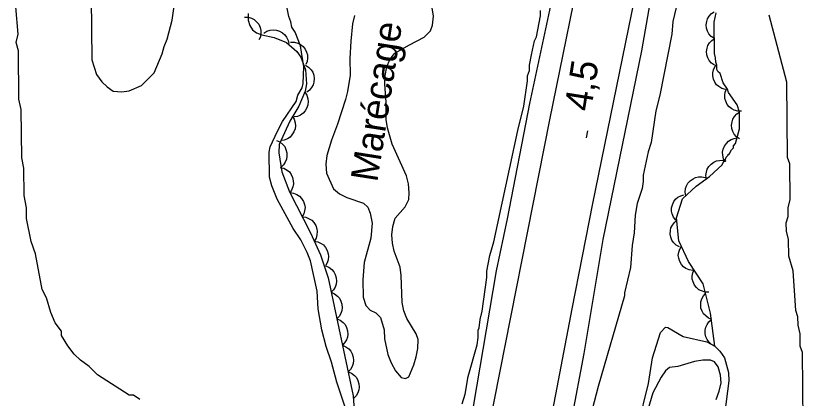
# Model space of a CAD drawing. Extents: x 282461 to 284471, y 5554090 to 5557646.
# Drawn here: x 283505.1 to 283592.4, y 5556901.4 to 5556943.7 of the extents above; entities that cross this region are included whole.
import ezdxf

# ---------------------------------------------------------------- set-up
doc = ezdxf.new("R2010")
doc.units = 0
for name, color, linetype in [('Niveau 1', 7, 'Continuous'), ('Niveau 2', 7, 'Continuous'), ('Niveau 21', 7, 'Continuous'), ('Niveau 3', 7, 'Continuous'), ('Niveau 4', 7, 'Continuous'), ('Niveau 44', 7, 'Continuous'), ('Niveau 7', 7, 'Continuous')]:
    doc.layers.add(name, color=color, linetype=linetype)

msp = doc.modelspace()

# ---------------------------------------------------------------- linework, layer by layer
at = {"layer": 'Niveau 1'}
msp.add_lwpolyline([(283518.88, 5556901.23), (283518.18, 5556901.69), (283517.71, 5556901.69), (283514.2, 5556903.97), (283513.26, 5556904.88), (283512.32, 5556905.57), (283511.62, 5556906.26), (283510.91, 5556907.18), (283510.2, 5556908.33), (283510.2, 5556908.8), (283509.49, 5556909.72), (283509.01, 5556910.87), (283508.53, 5556912.49), (283508.05, 5556913.42), (283507.31, 5556917.35), (283506.83, 5556918.74), (283506.33, 5556921.29), (283506.32, 5556922.45), (283506.07, 5556923.84), (283506.04, 5556926.86), (283505.79, 5556928.02), (283505.73, 5556933.36), (283505.48, 5556934.52), (283505.42, 5556939.86), (283505.18, 5556940.78), (283505.4, 5556941.72), (283505.13, 5556944.73)], dxfattribs=at)
at = {"layer": 'Niveau 2'}
for points in [[(283513.37, 5556955.94), (283513.57, 5556938.86), (283514.06, 5556937.24), (283514.65, 5556936.44), (283515.24, 5556935.86), (283515.94, 5556935.4), (283516.87, 5556935.3), (283517.68, 5556935.42), (283519.07, 5556936.02), (283520.45, 5556937.43), (283521.35, 5556939.54), (283521.58, 5556940.35), (283521.92, 5556941.17), (283522.47, 5556943.27), (283523.22, 5556948.74)], [(283541.69, 5556900.15), (283540.72, 5556903.16), (283540.12, 5556905.36), (283539.52, 5556907.09), (283539.03, 5556908.95), (283538.65, 5556911.27), (283538.51, 5556913.24), (283537.78, 5556916.6), (283537.42, 5556917.53), (283536.7, 5556918.91), (283535.88, 5556920.18), (283534.09, 5556923.42), (283533.5, 5556924.92), (283533.25, 5556925.85), (283533.22, 5556928.63), (283533.33, 5556929.22), (283534.12, 5556930.97), (283534.69, 5556932.02), (283536.18, 5556934.25), (283536.4, 5556934.95), (283536.86, 5556935.77), (283536.97, 5556936.23), (283537.06, 5556938.09), (283536.69, 5556940.41), (283536.09, 5556941.92), (283535.73, 5556942.49), (283535.61, 5556943.07), (283535.37, 5556943.65), (283535, 5556945.51)], [(283578.47, 5556945.43), (283577.92, 5556943.1), (283577.82, 5556941.71), (283576.5, 5556934.95), (283576.06, 5556933.2), (283575.52, 5556929.71), (283575.18, 5556928.66), (283574.63, 5556926.1), (283574.64, 5556925.4), (283574.53, 5556924.59), (283573.97, 5556922.95), (283573.75, 5556921.67), (283573.66, 5556919.7), (283573.44, 5556918.3), (283573.24, 5556915.86), (283572.57, 5556913.06), (283572.58, 5556912.71), (283569.67, 5556902.68), (283569, 5556900.12)], [(283557.33, 5556914.74), (283557.32, 5556915.44), (283557.65, 5556917.18), (283558.09, 5556918.7), (283560.74, 5556931.05), (283561.41, 5556933.73), (283561.84, 5556936.52), (283561.83, 5556937.1), (283562.06, 5556937.69), (283562.05, 5556938.27), (283562.27, 5556939.43), (283562.6, 5556940.95), (283562.83, 5556941.42), (283563.27, 5556943.74), (283563.26, 5556944.33)], [(283592.38, 5556898.76), (283592.3, 5556906.43), (283592.05, 5556907.13), (283592.04, 5556908.52), (283591.8, 5556909.45), (283591.78, 5556910.38), (283591.54, 5556911.07), (283591.26, 5556915.49), (283590.78, 5556917.11), (283590.75, 5556918.97), (283590.51, 5556919.89), (283590.5, 5556920.82), (283590.72, 5556921.52), (283590.71, 5556922.45), (283590.94, 5556923.38), (283590.89, 5556927.33), (283590.65, 5556928.03), (283590.55, 5556936.39), (283588.61, 5556943.81)], [(283554.58, 5556900.76), (283554.92, 5556901.81), (283555.25, 5556903.79), (283556.25, 5556907.29), (283556.36, 5556908.1), (283556.35, 5556908.92), (283556.46, 5556909.15), (283556.57, 5556910.08), (283556.79, 5556911.01), (283557.33, 5556914.74)]]:
    msp.add_lwpolyline(points, dxfattribs=at)
at = {"layer": 'Niveau 21'}
for points in [[(283532.51, 5556746.48), (283533.61, 5556757.06), (283534.72, 5556766.37), (283535.95, 5556775.73), (283537.78, 5556787.89), (283541.66, 5556811.54), (283545.79, 5556834.34), (283547.71, 5556844.41), (283549.72, 5556856.11), (283557.56, 5556898.03), (283564.31, 5556932.2), (283568.41, 5556952.33), (283570.45, 5556961.36), (283576.23, 5556988.79), (283577.59, 5556995.66), (283578.84, 5557002.53), (283578.96, 5557003.25)], [(283576.74, 5557003.6), (283576.52, 5557002.21), (283575.15, 5556994.81), (283573.28, 5556985.67), (283571.29, 5556977.51), (283569.05, 5556967.09), (283567.46, 5556958.94), (283565.47, 5556950.09), (283562.05, 5556934.01), (283559.59, 5556921.26), (283558.37, 5556915.5), (283555.06, 5556896.11)], [(283560.84, 5556880.1), (283566.77, 5556911.26), (283569.08, 5556922.96), (283574.02, 5556947.18), (283580.35, 5556977.22), (283585.13, 5557000.8), (283585.38, 5557002.24)], [(283566.74, 5556899.1), (283568.11, 5556906.32), (283570.21, 5556918.94), (283574.5, 5556939.85), (283575.43, 5556945.14), (283577.31, 5556954.52), (283578.86, 5556961.22), (283580.07, 5556967.45), (283581.44, 5556973.8), (283582.65, 5556980.32), (283584.7, 5556989.99), (283587.05, 5557001.98)]]:
    msp.add_lwpolyline(points, dxfattribs=at)
at = {"layer": 'Niveau 3'}
msp.add_line((283568.38, 5556930.22), (283568.5, 5556931.01), dxfattribs=at)
at = {"layer": 'Niveau 4'}
msp.add_lwpolyline([(283582.72, 5556901.23), (283583.06, 5556902.16), (283583.28, 5556903.09), (283583.21, 5556903.91), (283582.97, 5556904.83), (283582.55, 5556905.41), (283582.09, 5556905.58), (283581.27, 5556905.57), (283580.34, 5556905.44), (283578.49, 5556904.9), (283577.56, 5556904.77), (283577.1, 5556904.42), (283576.64, 5556903.71), (283575.73, 5556901.96), (283575.17, 5556900.09)], dxfattribs=at)
at = {"layer": 'Niveau 44'}
for points in [[(283530.87, 5556943.98), (283530.88, 5556943.27), (283531.06, 5556942.67), (283531.37, 5556942.19), (283531.82, 5556941.86), (283532.4, 5556941.63), (283533.75, 5556941.33), (283535.12, 5556940.77), (283536.28, 5556939.8)], [(283582.59, 5556907.15), (283582.1, 5556910.8), (283581.29, 5556914.06), (283579.68, 5556916.5), (283578.6, 5556918.81), (283578.34, 5556921.37), (283579.02, 5556923.47), (283580.51, 5556924.88), (283582.01, 5556925.94), (283583.39, 5556927.24), (283583.62, 5556927.7), (283583.73, 5556927.71), (283583.84, 5556928.06), (283584.07, 5556928.29), (283584.07, 5556928.41), (283584.19, 5556928.41), (283584.42, 5556928.88), (283584.65, 5556929.11), (283584.64, 5556929.34), (283584.87, 5556929.58), (283585.32, 5556931.21), (283585.3, 5556933.07), (283585.06, 5556933.88), (283584.11, 5556935.26), (283583.99, 5556935.61), (283583.52, 5556936.3), (283583.16, 5556937.35), (283582.92, 5556937.57), (283582.8, 5556937.81), (283582.8, 5556938.27), (283582.68, 5556938.62), (283582.67, 5556939.08), (283582.55, 5556939.55), (283582.51, 5556943.03), (283582.73, 5556944.08)], [(283582.53, 5556941.22), (283582.19, 5556941.45), (283581.93, 5556941.76), (283581.76, 5556942.03), (283581.67, 5556942.37), (283581.63, 5556942.73), (283581.69, 5556943.1), (283581.77, 5556943.42), (283581.96, 5556943.71), (283582.21, 5556943.98), (283582.5, 5556944.18)], [(283530.46, 5556943.6), (283530.87, 5556943.6), (283531.26, 5556943.47), (283531.56, 5556943.32), (283531.82, 5556943.09), (283532.05, 5556942.8), (283532.2, 5556942.44), (283532.29, 5556942.13), (283532.29, 5556941.78), (283532.23, 5556941.41), (283532.08, 5556941.08)], [(283532.6, 5556941.8), (283532.94, 5556942.03), (283533.33, 5556942.15), (283533.66, 5556942.2), (283534.01, 5556942.16), (283534.36, 5556942.05), (283534.69, 5556941.85), (283534.94, 5556941.65), (283535.14, 5556941.36), (283535.3, 5556941.02), (283535.37, 5556940.67)], [(283582.56, 5556938.26), (283582.22, 5556938.49), (283581.96, 5556938.8), (283581.79, 5556939.07), (283581.7, 5556939.41), (283581.66, 5556939.77), (283581.72, 5556940.15), (283581.81, 5556940.46), (283581.99, 5556940.75), (283582.24, 5556941.02), (283582.53, 5556941.22)], [(283535.58, 5556940.82), (283536, 5556940.82), (283536.39, 5556940.71), (283536.69, 5556940.57), (283536.96, 5556940.34), (283537.19, 5556940.06), (283537.35, 5556939.71), (283537.45, 5556939.4), (283537.46, 5556939.05), (283537.41, 5556938.68), (283537.27, 5556938.34)], [(283536.28, 5556939.8), (283536.71, 5556939.17), (283537.25, 5556937.77), (283537.34, 5556936.19), (283537.19, 5556935.38), (283536.5, 5556933.74), (283535.51, 5556932.08), (283534.33, 5556929.5), (283534.26, 5556928.55), (283534.62, 5556926.45), (283535.45, 5556924.24), (283537.78, 5556919.68), (283538.88, 5556917.26), (283539.73, 5556914.7), (283542.52, 5556901.65), (283542.71, 5556898.98)], [(283537.22, 5556938.27), (283537.58, 5556938.06), (283537.85, 5556937.76), (283538.04, 5556937.48), (283538.15, 5556937.15), (283538.2, 5556936.78), (283538.16, 5556936.4), (283538.09, 5556936.08), (283537.91, 5556935.78), (283537.68, 5556935.49), (283537.39, 5556935.27)], [(283583.77, 5556935.57), (283583.37, 5556935.68), (283583.03, 5556935.89), (283582.78, 5556936.1), (283582.59, 5556936.39), (283582.44, 5556936.72), (283582.38, 5556937.1), (283582.36, 5556937.42), (283582.45, 5556937.75), (283582.6, 5556938.09), (283582.81, 5556938.37)], [(283537.15, 5556935.29), (283537.38, 5556934.94), (283537.5, 5556934.55), (283537.54, 5556934.23), (283537.5, 5556933.88), (283537.38, 5556933.53), (283537.18, 5556933.2), (283536.97, 5556932.95), (283536.68, 5556932.75), (283536.34, 5556932.6), (283535.99, 5556932.53)], [(283585.54, 5556933.18), (283585.13, 5556933.18), (283584.74, 5556933.29), (283584.45, 5556933.43), (283584.18, 5556933.65), (283583.95, 5556933.93), (283583.79, 5556934.28), (283583.69, 5556934.58), (283583.68, 5556934.93), (283583.73, 5556935.29), (283583.86, 5556935.62)], [(283535.77, 5556932.64), (283535.98, 5556932.29), (283536.09, 5556931.89), (283536.13, 5556931.56), (283536.07, 5556931.22), (283535.94, 5556930.87), (283535.73, 5556930.55), (283535.52, 5556930.3), (283535.22, 5556930.12), (283534.87, 5556929.97), (283534.52, 5556929.91)], [(283585.33, 5556930.11), (283584.99, 5556930.34), (283584.73, 5556930.64), (283584.56, 5556930.92), (283584.47, 5556931.26), (283584.43, 5556931.62), (283584.49, 5556931.99), (283584.57, 5556932.3), (283584.76, 5556932.59), (283585.01, 5556932.87), (283585.3, 5556933.07)], [(283534.02, 5556929.94), (283534.4, 5556929.76), (283534.71, 5556929.5), (283534.93, 5556929.25), (283535.07, 5556928.93), (283535.17, 5556928.57), (283535.17, 5556928.19), (283535.13, 5556927.86), (283534.99, 5556927.54), (283534.79, 5556927.23), (283534.53, 5556926.98)], [(283583.77, 5556927.55), (283583.56, 5556927.91), (283583.47, 5556928.3), (283583.44, 5556928.62), (283583.51, 5556928.96), (283583.64, 5556929.3), (283583.86, 5556929.61), (283584.08, 5556929.85), (283584.38, 5556930.02), (283584.72, 5556930.16), (283585.07, 5556930.21)], [(283581.67, 5556925.62), (283581.6, 5556926.03), (283581.66, 5556926.42), (283581.74, 5556926.74), (283581.93, 5556927.03), (283582.17, 5556927.31), (283582.49, 5556927.52), (283582.77, 5556927.66), (283583.11, 5556927.72), (283583.48, 5556927.73), (283583.82, 5556927.65)], [(283534.43, 5556926.95), (283534.84, 5556926.86), (283535.19, 5556926.65), (283535.45, 5556926.45), (283535.65, 5556926.16), (283535.81, 5556925.83), (283535.88, 5556925.45), (283535.91, 5556925.12), (283535.83, 5556924.78), (283535.69, 5556924.44), (283535.49, 5556924.14)], [(283579.36, 5556923.79), (283579.29, 5556924.19), (283579.34, 5556924.59), (283579.43, 5556924.91), (283579.61, 5556925.2), (283579.85, 5556925.47), (283580.17, 5556925.68), (283580.45, 5556925.83), (283580.79, 5556925.89), (283581.16, 5556925.9), (283581.51, 5556925.82)], [(283535.5, 5556924.15), (283535.91, 5556924.1), (283536.28, 5556923.93), (283536.56, 5556923.76), (283536.8, 5556923.5), (283537, 5556923.18), (283537.11, 5556922.82), (283537.18, 5556922.5), (283537.14, 5556922.15), (283537.04, 5556921.79), (283536.86, 5556921.48)], [(283578.25, 5556921.09), (283578, 5556921.42), (283577.85, 5556921.79), (283577.78, 5556922.11), (283577.8, 5556922.46), (283577.88, 5556922.81), (283578.05, 5556923.15), (283578.23, 5556923.41), (283578.5, 5556923.63), (283578.82, 5556923.81), (283579.16, 5556923.91)], [(283536.86, 5556921.48), (283537.28, 5556921.43), (283537.65, 5556921.26), (283537.93, 5556921.09), (283538.17, 5556920.83), (283538.36, 5556920.51), (283538.48, 5556920.15), (283538.54, 5556919.83), (283538.5, 5556919.48), (283538.4, 5556919.12), (283538.23, 5556918.8)], [(283578.67, 5556918.14), (283578.31, 5556918.33), (283578.02, 5556918.62), (283577.83, 5556918.88), (283577.7, 5556919.2), (283577.64, 5556919.56), (283577.66, 5556919.94), (283577.72, 5556920.25), (283577.88, 5556920.56), (283578.1, 5556920.85), (283578.37, 5556921.08)], [(283538.19, 5556918.78), (283538.6, 5556918.71), (283538.96, 5556918.53), (283539.24, 5556918.35), (283539.46, 5556918.07), (283539.64, 5556917.75), (283539.74, 5556917.38), (283539.79, 5556917.06), (283539.73, 5556916.71), (283539.62, 5556916.36), (283539.43, 5556916.05)], [(283580.14, 5556915.52), (283579.73, 5556915.58), (283579.37, 5556915.76), (283579.1, 5556915.94), (283578.88, 5556916.2), (283578.7, 5556916.52), (283578.6, 5556916.88), (283578.54, 5556917.2), (283578.59, 5556917.54), (283578.7, 5556917.89), (283578.89, 5556918.2)], [(283539.44, 5556916.04), (283539.83, 5556915.88), (283540.15, 5556915.63), (283540.37, 5556915.39), (283540.53, 5556915.08), (283540.64, 5556914.72), (283540.66, 5556914.34), (283540.64, 5556914.01), (283540.51, 5556913.69), (283540.32, 5556913.37), (283540.07, 5556913.11)], [(283581.91, 5556913.12), (283581.5, 5556913.13), (283581.11, 5556913.25), (283580.82, 5556913.39), (283580.56, 5556913.62), (283580.33, 5556913.9), (283580.18, 5556914.25), (283580.08, 5556914.56), (283580.08, 5556914.9), (283580.14, 5556915.27), (283580.28, 5556915.59)], [(283540.07, 5556913.11), (283540.46, 5556912.95), (283540.77, 5556912.69), (283541, 5556912.45), (283541.16, 5556912.14), (283541.27, 5556911.79), (283541.29, 5556911.4), (283541.27, 5556911.08), (283541.14, 5556910.75), (283540.95, 5556910.43), (283540.7, 5556910.17)], [(283582.27, 5556910.1), (283581.89, 5556910.24), (283581.57, 5556910.48), (283581.34, 5556910.71), (283581.17, 5556911.01), (283581.05, 5556911.36), (283581.02, 5556911.74), (283581.03, 5556912.06), (283581.15, 5556912.39), (283581.32, 5556912.71), (283581.56, 5556912.97)], [(283540.7, 5556910.17), (283541.09, 5556910.02), (283541.4, 5556909.76), (283541.63, 5556909.52), (283541.79, 5556909.21), (283541.9, 5556908.85), (283541.91, 5556908.47), (283541.89, 5556908.14), (283541.76, 5556907.82), (283541.57, 5556907.5), (283541.33, 5556907.24)], [(283582.59, 5556907.15), (283582.22, 5556907.33), (283581.93, 5556907.61), (283581.72, 5556907.86), (283581.59, 5556908.18), (283581.51, 5556908.54), (283581.52, 5556908.92), (283581.57, 5556909.23), (283581.72, 5556909.55), (283581.93, 5556909.85), (283582.2, 5556910.08)], [(283541.33, 5556907.24), (283541.71, 5556907.08), (283542.03, 5556906.83), (283542.26, 5556906.59), (283542.42, 5556906.27), (283542.52, 5556905.92), (283542.54, 5556905.54), (283542.52, 5556905.21), (283542.39, 5556904.88), (283542.2, 5556904.56), (283541.95, 5556904.3)], [(283541.95, 5556904.3), (283542.34, 5556904.15), (283542.66, 5556903.89), (283542.88, 5556903.65), (283543.04, 5556903.34), (283543.15, 5556902.98), (283543.17, 5556902.6), (283543.15, 5556902.28), (283543.02, 5556901.95), (283542.83, 5556901.63), (283542.58, 5556901.37)]]:
    msp.add_lwpolyline(points, dxfattribs=at)
at = {"layer": 'Niveau 7'}
for points in [[(283542.67, 5556943.78), (283542.45, 5556942.85), (283542.24, 5556940.93), (283542.15, 5556939.01), (283542.17, 5556937.15), (283541.9, 5556935.34), (283541.68, 5556934.47), (283540.78, 5556931.73), (283540.1, 5556929.97), (283539.6, 5556928.28), (283539.49, 5556927.29), (283539.56, 5556926.3), (283540.34, 5556924.57), (283540.99, 5556924), (283541.8, 5556923.6), (283543.67, 5556922.98), (283544.14, 5556922.52), (283544.38, 5556921.88), (283544.63, 5556920.78), (283544.47, 5556919.09), (283543.75, 5556916.41), (283543.6, 5556914.49), (283543.62, 5556912.57), (283543.92, 5556911.64), (283544.39, 5556911.13), (283545.04, 5556910.84), (283545.56, 5556910.33), (283545.93, 5556908.94), (283546, 5556907.95), (283546.37, 5556906.21), (283546.73, 5556905.28), (283547.2, 5556904.42), (283547.85, 5556903.67), (283548.32, 5556903.56), (283548.67, 5556903.73), (283549.23, 5556905.08), (283549.51, 5556905.95), (283549.68, 5556906.89), (283549.72, 5556907.88), (283549.48, 5556908.51), (283548.47, 5556910.19), (283548.12, 5556911.05), (283547.93, 5556911.98), (283547.84, 5556914.95), (283547.71, 5556915.88), (283547.05, 5556917.67), (283546.86, 5556918.54), (283546.8, 5556919.47), (283546.9, 5556920.4), (283547.18, 5556921.33), (283548.27, 5556922.57), (283548.67, 5556923.39), (283548.72, 5556924.14), (283548.65, 5556925.13), (283548.41, 5556926), (283546.85, 5556929.53)], [(283546.85, 5556929.53), (283546.31, 5556931.33), (283546.18, 5556932.25), (283546.16, 5556934.17), (283546.02, 5556936.15), (283546.07, 5556937.14), (283546.23, 5556938.07), (283546.57, 5556938.89), (283547.14, 5556939.59), (283548.76, 5556940.54), (283550.38, 5556941.37), (283551.07, 5556942.08), (283551.29, 5556942.72), (283551.4, 5556943.71), (283551.27, 5556944.64)], [(283574.09, 5556898.33), (283575.25, 5556903), (283575.69, 5556905.85), (283576.58, 5556908.65), (283577.1, 5556909.24), (283577.39, 5556909.19), (283579.09, 5556908.22), (283581.71, 5556907.61), (283582.59, 5556907.15), (283583.12, 5556906.58), (283583.65, 5556905.83), (283584.08, 5556904.21), (283584.15, 5556903.28), (283583.67, 5556899.55)]]:
    msp.add_lwpolyline(points, dxfattribs=at)

# ---------------------------------------------------------------- texts
at = {"layer": 'Niveau 3'}
msp.add_text('4,5  ', height=3, rotation=81.09575, dxfattribs=at).set_placement((283568.86, 5556933.06))
at = {"layer": 'Niveau 7'}
msp.add_text('Marécage', height=3, rotation=81.0598, dxfattribs=at).set_placement((283545.18, 5556925.23))

doc.saveas('drawing.dxf')
